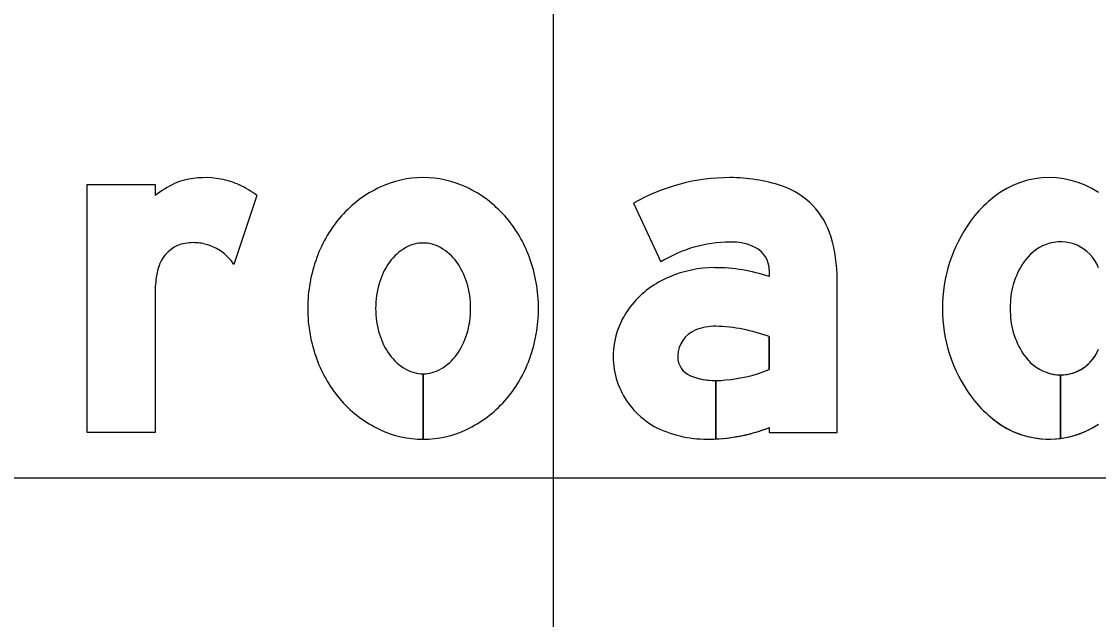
# Model space of a CAD drawing. Extents: x 2193008 to 2198143, y 1236112 to 1237864.
# Drawn here: x 2196726.971 to 2196730.485, y 1237170.584 to 1237172.533 of the extents above; entities that cross this region are included whole.
import ezdxf

# ---------------------------------------------------------------- set-up
doc = ezdxf.new("R2010")
doc.units = 0
for name, color, linetype in [('GSBWFILL', 7, 'Continuous'), ('GSCOLORFILL', 7, 'Continuous'), ('GSOUTLINE', 7, 'Continuous'), ('M-ROADS', 7, 'Continuous')]:
    doc.layers.add(name, color=color, linetype=linetype)

msp = doc.modelspace()

# ---------------------------------------------------------------- linework, layer by layer
at = {"layer": 'GSBWFILL'}
for p, q in [((2196727.7391, 1237171.9664), (2196727.664, 1237171.7412)), ((2196728.2816, 1237171.3852), (2196728.2816, 1237171.1721)), ((2196728.2817, 1237171.1721), (2196728.2817, 1237171.3852)), ((2196730.3613, 1237171.1744), (2196730.3613, 1237171.3813)), ((2196730.3614, 1237171.3813), (2196730.3614, 1237171.1744))]:
    msp.add_line(p, q, dxfattribs=at)
for points in [[(2196727.4069, 1237171.6411), (2196727.4069, 1237171.1942), (2196727.1855, 1237171.1942), (2196727.1855, 1237172.0025), (2196727.4069, 1237172.0025), (2196727.4069, 1237171.9664)], [(2196728.9683, 1237171.9415), (2196729.0572, 1237171.7496)], [(2196729.411, 1237171.7226), (2196729.411, 1237171.7022)], [(2196729.411, 1237171.2097), (2196729.411, 1237171.1942), (2196729.6324, 1237171.1942), (2196729.6324, 1237171.6938)], [(2196729.411, 1237171.5062), (2196729.411, 1237171.3986)], [(2196729.2366, 1237171.1728), (2196729.2366, 1237171.3628)], [(2196729.2367, 1237171.3628), (2196729.2367, 1237171.1728)]]:
    msp.add_lwpolyline(points, dxfattribs=at)
for centre, major_axis, ratio, start_param, end_param in [((2196730.3245, 1237171.7347), (0, 0.2899), 0.999995, 5.696193, 7.034788), ((2196727.5421, 1237171.8551), (0, 0.1661), 0.999992, 0.24142, 0.443663), ((2196727.5706, 1237171.7395), (0, 0.2851), 0.999992, 6.103268, 6.524606), ((2196727.577, 1237171.7749), (0, 0.2491), 0.999992, 5.846069, 6.103268), ((2196728.2816, 1237171.691), (0, 0.3337), 0.999998, 0, 0.438571), ((2196728.2816, 1237171.691), (0, 0.3337), 0.999998, 5.844614, 6.283185), ((2196729.2824, 1237171.39), (0, 0.6347), 0.999995, 0, 0.517719), ((2196729.2824, 1237171.4826), (0, 0.542), 0.999995, 5.96613, 6.283185), ((2196727.6295, 1237171.6713), (0, 0.3696), 0.999992, 0.443663, 0.646229), ((2196727.5516, 1237171.7205), (0, 0.3092), 0.999992, 5.631644, 5.846069), ((2196728.3027, 1237171.6461), (0, 0.3832), 0.999998, 0.438571, 0.847388), ((2196728.2606, 1237171.6461), (0, 0.3832), 0.999998, 5.435798, 5.844614), ((2196729.3737, 1237171.7609), (0, 0.2491), 0.999995, 4.997165, 5.96613), ((2196730.3538, 1237171.6793), (0, 0.3508), 0.999995, 0.704703, 0.952762), ((2196728.3355, 1237171.6172), (0, 0.427), 0.999998, 0.847388, 1.220117), ((2196728.2278, 1237171.6172), (0, 0.427), 0.999998, 5.063069, 5.435798), ((2196730.46, 1237171.5983), (0, 0.4843), 0.999995, 0.943678, 1.570796), ((2196727.5245, 1237171.7013), (0, 0.1107), 0.999992, 0.293855, 1.188904), ((2196727.5267, 1237171.6941), (0, 0.1182), 0.999992, 0.067293, 0.293855), ((2196727.5307, 1237171.6354), (0, 0.1772), 0.999992, 6.094384, 6.350479), ((2196727.5353, 1237171.6597), (0, 0.1523), 0.999992, 5.27661, 6.094384), ((2196728.2816, 1237171.6972), (0, 0.1143), 0.999998, 0, 0.517724), ((2196728.2816, 1237171.6972), (0, 0.1143), 0.999998, 5.765461, 6.283185), ((2196729.2824, 1237171.39), (0, 0.4243), 0.999995, 0, 0.559495), ((2196729.2903, 1237171.6467), (0, 0.1678), 0.999995, 5.822746, 6.330435), ((2196729.1445, 1237171.6938), (0, 0.4879), 0.999995, 4.712389, 4.997165), ((2196730.3692, 1237171.6618), (0, 0.155), 0.999995, 0.364208, 0.979941), ((2196730.3613, 1237171.6825), (0, 0.1329), 0.999995, 5.086447, 6.647393), ((2196728.3087, 1237171.6497), (0, 0.169), 0.999998, 0.517724, 0.942), ((2196728.2546, 1237171.6497), (0, 0.169), 0.999998, 5.341185, 5.765461), ((2196729.328, 1237171.7226), (0, 0.083), 0.999995, 4.712389, 5.822746), ((2196727.5822, 1237171.6782), (0, 0.1728), 0.999992, 1.188904, 1.450084), ((2196728.3869, 1237171.5983), (0, 0.4817), 0.999998, 1.220117, 1.570796), ((2196728.3514, 1237171.6186), (0, 0.2217), 0.999998, 0.942, 1.278197), ((2196728.2119, 1237171.6186), (0, 0.2217), 0.999998, 5.004989, 5.341185), ((2196728.1764, 1237171.5983), (0, 0.4817), 0.999998, 4.712389, 5.063069), ((2196729.2334, 1237171.3515), (0, 0.3797), 0.999995, 0, 0.404512), ((2196729.2334, 1237171.1721), (0, 0.559), 0.999995, 5.959871, 6.283185), ((2196730.4529, 1237171.6057), (0, 0.2557), 0.999995, 0.979941, 1.599528), ((2196727.8762, 1237171.6406), (0, 0.4693), 0.999992, 1.445958, 1.569673), ((2196729.2074, 1237171.408), (0, 0.3175), 0.999995, 0.399285, 0.87593), ((2196728.4187, 1237171.5983), (0, 0.2921), 0.999998, 1.278197, 1.570796), ((2196728.1446, 1237171.5983), (0, 0.2921), 0.999998, 4.712389, 5.004989), ((2196728.3869, 1237171.5983), (0, 0.4817), 0.999998, 1.570796, 1.921476), ((2196728.4187, 1237171.5983), (0, 0.2921), 0.999998, 1.570796, 1.863396), ((2196728.1446, 1237171.5983), (0, 0.2921), 0.999998, 4.419789, 4.712389), ((2196728.1764, 1237171.5983), (0, 0.4817), 0.999998, 4.361709, 4.712389), ((2196729.1684, 1237171.4405), (0, 0.2667), 0.999995, 0.87593, 1.570796), ((2196730.46, 1237171.5983), (0, 0.4843), 0.999995, 1.570796, 2.197914), ((2196730.4529, 1237171.591), (0, 0.2557), 0.999995, 1.542065, 2.161651), ((2196729.2062, 1237171.4408), (0, 0.0941), 0.999995, 0.408547, 1.530785), ((2196729.2324, 1237171.3802), (0, 0.1601), 0.999995, 6.259455, 6.691732), ((2196729.2208, 1237170.9961), (0, 0.5444), 0.999995, 5.926185, 6.254823), ((2196728.3514, 1237171.5781), (0, 0.2217), 0.999998, 1.863396, 2.199593), ((2196728.2119, 1237171.5781), (0, 0.2217), 0.999998, 4.083593, 4.419789), ((2196730.3613, 1237171.5142), (0, 0.1329), 0.999995, 3.142009, 4.338331), ((2196728.3355, 1237171.5795), (0, 0.427), 0.999998, 1.921476, 2.294205), ((2196728.3087, 1237171.547), (0, 0.169), 0.999998, 2.199593, 2.623869), ((2196728.2546, 1237171.547), (0, 0.169), 0.999998, 3.659317, 4.083593), ((2196728.2278, 1237171.5795), (0, 0.427), 0.999998, 3.98898, 4.361709), ((2196729.1566, 1237171.4405), (0, 0.2549), 0.999995, 1.570796, 2.21394), ((2196729.2123, 1237171.4405), (0, 0.1002), 0.999995, 1.530785, 1.570796), ((2196729.1785, 1237171.4405), (0, 0.0664), 0.999995, 1.570796, 2.757027), ((2196730.3692, 1237171.5349), (0, 0.155), 0.999995, 2.161651, 2.777385), ((2196728.2816, 1237171.4995), (0, 0.1143), 0.999998, 2.623869, 3.141593), ((2196728.2816, 1237171.4995), (0, 0.1143), 0.999998, 3.142077, 3.659317), ((2196729.2366, 1237171.5842), (0, 0.2214), 0.999995, 2.757027, 3.141593), ((2196729.2237, 1237171.8749), (0, 0.5118), 0.999995, 3.228562, 3.516221), ((2196730.3613, 1237171.5142), (0, 0.1329), 0.999995, 2.777385, 3.141593), ((2196729.2366, 1237171.5842), (0, 0.2214), 0.999995, 3.141843, 3.28451), ((2196730.3538, 1237171.5174), (0, 0.3508), 0.999995, 2.188831, 2.436889), ((2196728.3027, 1237171.5506), (0, 0.3832), 0.999998, 2.294205, 2.703022), ((2196728.2606, 1237171.5506), (0, 0.3832), 0.999998, 3.580164, 3.98898), ((2196729.1792, 1237171.4575), (0, 0.2832), 0.999995, 2.21394, 2.611125), ((2196730.3245, 1237171.462), (0, 0.2899), 0.999995, 2.38999, 3.269164), ((2196728.2816, 1237171.5057), (0, 0.3337), 0.999998, 2.703022, 3.141593), ((2196728.2816, 1237171.5057), (0, 0.3337), 0.999998, 3.141759, 3.580164), ((2196729.2082, 1237171.5531), (0, 0.381), 0.999995, 2.672443, 3.141593), ((2196729.2082, 1237171.7372), (0, 0.5652), 0.999995, 3.192057, 3.508644), ((2196730.3245, 1237171.462), (0, 0.2899), 0.999995, 3.269357, 3.728585), ((2196729.2082, 1237171.7372), (0, 0.5652), 0.999995, 3.141593, 3.191959)]:
    msp.add_ellipse(centre, major_axis=major_axis, ratio=ratio, start_param=start_param, end_param=end_param, dxfattribs=at)
at = {"layer": 'GSCOLORFILL'}
for p, q in [((2196727.7391, 1237171.9664), (2196727.664, 1237171.7412)), ((2196728.2816, 1237171.3852), (2196728.2816, 1237171.1721)), ((2196728.2817, 1237171.1721), (2196728.2817, 1237171.3852)), ((2196730.3613, 1237171.1744), (2196730.3613, 1237171.3813)), ((2196730.3614, 1237171.3813), (2196730.3614, 1237171.1744))]:
    msp.add_line(p, q, dxfattribs=at)
for points in [[(2196727.4069, 1237171.6411), (2196727.4069, 1237171.1942), (2196727.1855, 1237171.1942), (2196727.1855, 1237172.0025), (2196727.4069, 1237172.0025), (2196727.4069, 1237171.9664)], [(2196728.9683, 1237171.9415), (2196729.0572, 1237171.7496)], [(2196729.411, 1237171.7226), (2196729.411, 1237171.7022)], [(2196729.411, 1237171.2097), (2196729.411, 1237171.1942), (2196729.6324, 1237171.1942), (2196729.6324, 1237171.6938)], [(2196729.411, 1237171.5062), (2196729.411, 1237171.3986)], [(2196729.2366, 1237171.1728), (2196729.2366, 1237171.3628)], [(2196729.2367, 1237171.3628), (2196729.2367, 1237171.1728)]]:
    msp.add_lwpolyline(points, dxfattribs=at)
for centre, major_axis, ratio, start_param, end_param in [((2196730.3245, 1237171.7347), (0, 0.2899), 0.999995, 5.696193, 7.034788), ((2196727.5421, 1237171.8551), (0, 0.1661), 0.999992, 0.24142, 0.443663), ((2196727.5706, 1237171.7395), (0, 0.2851), 0.999992, 6.103268, 6.524606), ((2196727.577, 1237171.7749), (0, 0.2491), 0.999992, 5.846069, 6.103268), ((2196728.2816, 1237171.691), (0, 0.3337), 0.999998, 0, 0.438571), ((2196728.2816, 1237171.691), (0, 0.3337), 0.999998, 5.844614, 6.283185), ((2196729.2824, 1237171.39), (0, 0.6347), 0.999995, 0, 0.517719), ((2196729.2824, 1237171.4826), (0, 0.542), 0.999995, 5.96613, 6.283185), ((2196727.6295, 1237171.6713), (0, 0.3696), 0.999992, 0.443663, 0.646229), ((2196727.5516, 1237171.7205), (0, 0.3092), 0.999992, 5.631644, 5.846069), ((2196728.3027, 1237171.6461), (0, 0.3832), 0.999998, 0.438571, 0.847388), ((2196728.2606, 1237171.6461), (0, 0.3832), 0.999998, 5.435798, 5.844614), ((2196729.3737, 1237171.7609), (0, 0.2491), 0.999995, 4.997165, 5.96613), ((2196730.3538, 1237171.6793), (0, 0.3508), 0.999995, 0.704703, 0.952762), ((2196728.3355, 1237171.6172), (0, 0.427), 0.999998, 0.847388, 1.220117), ((2196728.2278, 1237171.6172), (0, 0.427), 0.999998, 5.063069, 5.435798), ((2196730.46, 1237171.5983), (0, 0.4843), 0.999995, 0.943678, 1.570796), ((2196727.5245, 1237171.7013), (0, 0.1107), 0.999992, 0.293855, 1.188904), ((2196727.5267, 1237171.6941), (0, 0.1182), 0.999992, 0.067293, 0.293855), ((2196727.5307, 1237171.6354), (0, 0.1772), 0.999992, 6.094384, 6.350479), ((2196727.5353, 1237171.6597), (0, 0.1523), 0.999992, 5.27661, 6.094384), ((2196728.2816, 1237171.6972), (0, 0.1143), 0.999998, 0, 0.517724), ((2196728.2816, 1237171.6972), (0, 0.1143), 0.999998, 5.765461, 6.283185), ((2196729.2824, 1237171.39), (0, 0.4243), 0.999995, 0, 0.559495), ((2196729.2903, 1237171.6467), (0, 0.1678), 0.999995, 5.822746, 6.330435), ((2196729.1445, 1237171.6938), (0, 0.4879), 0.999995, 4.712389, 4.997165), ((2196730.3692, 1237171.6618), (0, 0.155), 0.999995, 0.364208, 0.979941), ((2196730.3613, 1237171.6825), (0, 0.1329), 0.999995, 5.086447, 6.647393), ((2196728.3087, 1237171.6497), (0, 0.169), 0.999998, 0.517724, 0.942), ((2196728.2546, 1237171.6497), (0, 0.169), 0.999998, 5.341185, 5.765461), ((2196729.328, 1237171.7226), (0, 0.083), 0.999995, 4.712389, 5.822746), ((2196727.5822, 1237171.6782), (0, 0.1728), 0.999992, 1.188904, 1.450084), ((2196728.3869, 1237171.5983), (0, 0.4817), 0.999998, 1.220117, 1.570796), ((2196728.3514, 1237171.6186), (0, 0.2217), 0.999998, 0.942, 1.278197), ((2196728.2119, 1237171.6186), (0, 0.2217), 0.999998, 5.004989, 5.341185), ((2196728.1764, 1237171.5983), (0, 0.4817), 0.999998, 4.712389, 5.063069), ((2196729.2334, 1237171.3515), (0, 0.3797), 0.999995, 0, 0.404512), ((2196729.2334, 1237171.1721), (0, 0.559), 0.999995, 5.959871, 6.283185), ((2196730.4529, 1237171.6057), (0, 0.2557), 0.999995, 0.979941, 1.599528), ((2196727.8762, 1237171.6406), (0, 0.4693), 0.999992, 1.445958, 1.569673), ((2196729.2074, 1237171.408), (0, 0.3175), 0.999995, 0.399285, 0.87593), ((2196728.4187, 1237171.5983), (0, 0.2921), 0.999998, 1.278197, 1.570796), ((2196728.1446, 1237171.5983), (0, 0.2921), 0.999998, 4.712389, 5.004989), ((2196728.3869, 1237171.5983), (0, 0.4817), 0.999998, 1.570796, 1.921476), ((2196728.4187, 1237171.5983), (0, 0.2921), 0.999998, 1.570796, 1.863396), ((2196728.1446, 1237171.5983), (0, 0.2921), 0.999998, 4.419789, 4.712389), ((2196728.1764, 1237171.5983), (0, 0.4817), 0.999998, 4.361709, 4.712389), ((2196729.1684, 1237171.4405), (0, 0.2667), 0.999995, 0.87593, 1.570796), ((2196730.46, 1237171.5983), (0, 0.4843), 0.999995, 1.570796, 2.197914), ((2196730.4529, 1237171.591), (0, 0.2557), 0.999995, 1.542065, 2.161651), ((2196729.2062, 1237171.4408), (0, 0.0941), 0.999995, 0.408547, 1.530785), ((2196729.2324, 1237171.3802), (0, 0.1601), 0.999995, 6.259455, 6.691732), ((2196729.2208, 1237170.9961), (0, 0.5444), 0.999995, 5.926185, 6.254823), ((2196728.3514, 1237171.5781), (0, 0.2217), 0.999998, 1.863396, 2.199593), ((2196728.2119, 1237171.5781), (0, 0.2217), 0.999998, 4.083593, 4.419789), ((2196730.3613, 1237171.5142), (0, 0.1329), 0.999995, 3.142009, 4.338331), ((2196728.3355, 1237171.5795), (0, 0.427), 0.999998, 1.921476, 2.294205), ((2196728.3087, 1237171.547), (0, 0.169), 0.999998, 2.199593, 2.623869), ((2196728.2546, 1237171.547), (0, 0.169), 0.999998, 3.659317, 4.083593), ((2196728.2278, 1237171.5795), (0, 0.427), 0.999998, 3.98898, 4.361709), ((2196729.1566, 1237171.4405), (0, 0.2549), 0.999995, 1.570796, 2.21394), ((2196729.2123, 1237171.4405), (0, 0.1002), 0.999995, 1.530785, 1.570796), ((2196729.1785, 1237171.4405), (0, 0.0664), 0.999995, 1.570796, 2.757027), ((2196730.3692, 1237171.5349), (0, 0.155), 0.999995, 2.161651, 2.777385), ((2196728.2816, 1237171.4995), (0, 0.1143), 0.999998, 2.623869, 3.141593), ((2196728.2816, 1237171.4995), (0, 0.1143), 0.999998, 3.142077, 3.659317), ((2196729.2366, 1237171.5842), (0, 0.2214), 0.999995, 2.757027, 3.141593), ((2196729.2237, 1237171.8749), (0, 0.5118), 0.999995, 3.228562, 3.516221), ((2196730.3613, 1237171.5142), (0, 0.1329), 0.999995, 2.777385, 3.141593), ((2196729.2366, 1237171.5842), (0, 0.2214), 0.999995, 3.141843, 3.28451), ((2196730.3538, 1237171.5174), (0, 0.3508), 0.999995, 2.188831, 2.436889), ((2196728.3027, 1237171.5506), (0, 0.3832), 0.999998, 2.294205, 2.703022), ((2196728.2606, 1237171.5506), (0, 0.3832), 0.999998, 3.580164, 3.98898), ((2196729.1792, 1237171.4575), (0, 0.2832), 0.999995, 2.21394, 2.611125), ((2196730.3245, 1237171.462), (0, 0.2899), 0.999995, 2.38999, 3.269164), ((2196728.2816, 1237171.5057), (0, 0.3337), 0.999998, 2.703022, 3.141593), ((2196728.2816, 1237171.5057), (0, 0.3337), 0.999998, 3.141759, 3.580164), ((2196729.2082, 1237171.5531), (0, 0.381), 0.999995, 2.672443, 3.141593), ((2196729.2082, 1237171.7372), (0, 0.5652), 0.999995, 3.192057, 3.508644), ((2196730.3245, 1237171.462), (0, 0.2899), 0.999995, 3.269357, 3.728585), ((2196729.2082, 1237171.7372), (0, 0.5652), 0.999995, 3.141593, 3.191959)]:
    msp.add_ellipse(centre, major_axis=major_axis, ratio=ratio, start_param=start_param, end_param=end_param, dxfattribs=at)
at = {"layer": 'GSOUTLINE'}
msp.add_line((2196727.7391, 1237171.9664), (2196727.664, 1237171.7412), dxfattribs=at)
for points in [[(2196727.4069, 1237171.6411), (2196727.4069, 1237171.1942), (2196727.1855, 1237171.1942), (2196727.1855, 1237172.0025), (2196727.4069, 1237172.0025), (2196727.4069, 1237171.9664)], [(2196728.9683, 1237171.9415), (2196729.0572, 1237171.7496)], [(2196729.411, 1237171.7226), (2196729.411, 1237171.7022)], [(2196729.411, 1237171.2097), (2196729.411, 1237171.1942), (2196729.6324, 1237171.1942), (2196729.6324, 1237171.6938)], [(2196729.411, 1237171.3986), (2196729.411, 1237171.5062)]]:
    msp.add_lwpolyline(points, dxfattribs=at)
for centre, major_axis, ratio, start_param, end_param in [((2196730.3245, 1237171.7347), (0, 0.2899), 0.999995, 5.696193, 7.034788), ((2196727.5421, 1237171.8551), (0, 0.1661), 0.999992, 0.24142, 0.443663), ((2196727.5706, 1237171.7395), (0, 0.2851), 0.999992, 6.103268, 6.524606), ((2196727.577, 1237171.7749), (0, 0.2491), 0.999992, 5.846069, 6.103268), ((2196728.2816, 1237171.691), (0, 0.3337), 0.999998, 0, 0.438571), ((2196728.2816, 1237171.691), (0, 0.3337), 0.999998, 5.844614, 6.283185), ((2196729.2824, 1237171.39), (0, 0.6347), 0.999995, 6.283185, 6.800904), ((2196729.2824, 1237171.4826), (0, 0.542), 0.999995, 5.96613, 6.283185), ((2196727.6295, 1237171.6713), (0, 0.3696), 0.999992, 0.443663, 0.646229), ((2196727.5516, 1237171.7205), (0, 0.3092), 0.999992, 5.631644, 5.846069), ((2196728.3027, 1237171.6461), (0, 0.3832), 0.999998, 0.438571, 0.847388), ((2196728.2606, 1237171.6461), (0, 0.3832), 0.999998, 5.435798, 5.844614), ((2196729.3737, 1237171.7609), (0, 0.2491), 0.999995, 4.997165, 5.96613), ((2196730.3538, 1237171.6793), (0, 0.3508), 0.999995, 0.704703, 0.952762), ((2196728.3355, 1237171.6172), (0, 0.427), 0.999998, 0.847388, 1.220117), ((2196728.2278, 1237171.6172), (0, 0.427), 0.999998, 5.063069, 5.435798), ((2196730.46, 1237171.5983), (0, 0.4843), 0.999995, 0.943678, 1.570796), ((2196727.5245, 1237171.7013), (0, 0.1107), 0.999992, 0.293855, 1.188904), ((2196727.5267, 1237171.6941), (0, 0.1182), 0.999992, 0.067293, 0.293855), ((2196727.5307, 1237171.6354), (0, 0.1772), 0.999992, 6.094384, 6.350479), ((2196727.5353, 1237171.6597), (0, 0.1523), 0.999992, 5.27661, 6.094384), ((2196728.2816, 1237171.6972), (0, 0.1143), 0.999998, 0, 0.517724), ((2196728.2816, 1237171.6972), (0, 0.1143), 0.999998, 5.765461, 6.283185), ((2196729.2824, 1237171.39), (0, 0.4243), 0.999995, 0, 0.559495), ((2196729.2903, 1237171.6467), (0, 0.1678), 0.999995, 5.822746, 6.330435), ((2196729.1445, 1237171.6938), (0, 0.4879), 0.999995, 4.712389, 4.997165), ((2196730.3692, 1237171.6618), (0, 0.155), 0.999995, 0.364208, 0.979941), ((2196730.3613, 1237171.6825), (0, 0.1329), 0.999995, 5.086447, 6.647393), ((2196728.3087, 1237171.6497), (0, 0.169), 0.999998, 0.517724, 0.942), ((2196728.2546, 1237171.6497), (0, 0.169), 0.999998, 5.341185, 5.765461), ((2196729.328, 1237171.7226), (0, 0.083), 0.999995, 4.712389, 5.822746), ((2196727.5822, 1237171.6782), (0, 0.1728), 0.999992, 1.188904, 1.450084), ((2196728.3869, 1237171.5983), (0, 0.4817), 0.999998, 1.220117, 1.570796), ((2196728.3514, 1237171.6186), (0, 0.2217), 0.999998, 0.942, 1.278197), ((2196728.2119, 1237171.6186), (0, 0.2217), 0.999998, 5.004989, 5.341185), ((2196728.1764, 1237171.5983), (0, 0.4817), 0.999998, 4.712389, 5.063069), ((2196729.2334, 1237171.3515), (0, 0.3797), 0.999995, 0, 0.404512), ((2196729.2334, 1237171.1721), (0, 0.559), 0.999995, 5.959871, 6.283185), ((2196730.4529, 1237171.6057), (0, 0.2557), 0.999995, 0.979941, 1.599528), ((2196727.8762, 1237171.6406), (0, 0.4693), 0.999992, 1.445958, 1.569673), ((2196729.2074, 1237171.408), (0, 0.3175), 0.999995, 0.399285, 0.87593), ((2196728.4187, 1237171.5983), (0, 0.2921), 0.999998, 1.278197, 1.570796), ((2196728.1446, 1237171.5983), (0, 0.2921), 0.999998, 4.712389, 5.004989), ((2196728.3869, 1237171.5983), (0, 0.4817), 0.999998, 1.570796, 1.921476), ((2196728.4187, 1237171.5983), (0, 0.2921), 0.999998, 1.570796, 1.863396), ((2196728.1446, 1237171.5983), (0, 0.2921), 0.999998, 4.419789, 4.712389), ((2196728.1764, 1237171.5983), (0, 0.4817), 0.999998, 4.361709, 4.712389), ((2196729.1684, 1237171.4405), (0, 0.2667), 0.999995, 0.87593, 1.570796), ((2196730.46, 1237171.5983), (0, 0.4843), 0.999995, 1.570796, 2.197914), ((2196730.4529, 1237171.591), (0, 0.2557), 0.999995, 1.542065, 2.161651), ((2196729.2062, 1237171.4408), (0, 0.0941), 0.999995, 0.408547, 1.530785), ((2196729.2324, 1237171.3802), (0, 0.1601), 0.999995, 6.25958, 6.691732), ((2196729.2208, 1237170.9961), (0, 0.5444), 0.999995, 5.926185, 6.254787), ((2196729.236, 1237171.532), (0, 0.0083), 0.999995, 6.254787, 6.25958), ((2196728.3514, 1237171.5781), (0, 0.2217), 0.999998, 1.863396, 2.199593), ((2196728.2119, 1237171.5781), (0, 0.2217), 0.999998, 4.083593, 4.419789), ((2196730.3613, 1237171.5142), (0, 0.1329), 0.999995, 2.777385, 4.338331), ((2196728.3355, 1237171.5795), (0, 0.427), 0.999998, 1.921476, 2.294205), ((2196728.3087, 1237171.547), (0, 0.169), 0.999998, 2.199593, 2.623869), ((2196728.2546, 1237171.547), (0, 0.169), 0.999998, 3.659317, 4.083593), ((2196728.2278, 1237171.5795), (0, 0.427), 0.999998, 3.98898, 4.361709), ((2196729.1566, 1237171.4405), (0, 0.2549), 0.999995, 1.570796, 2.21394), ((2196729.2123, 1237171.4405), (0, 0.1002), 0.999995, 1.530785, 1.570796), ((2196729.1785, 1237171.4405), (0, 0.0664), 0.999995, 1.570796, 2.757027), ((2196730.3692, 1237171.5349), (0, 0.155), 0.999995, 2.161651, 2.777385), ((2196728.2816, 1237171.4995), (0, 0.1143), 0.999998, 2.623869, 3.141593), ((2196728.2816, 1237171.4995), (0, 0.1143), 0.999998, 3.141593, 3.659317), ((2196729.2366, 1237171.5842), (0, 0.2214), 0.999995, 2.757027, 3.28451), ((2196729.2237, 1237171.8749), (0, 0.5118), 0.999995, 3.228562, 3.516221), ((2196730.3538, 1237171.5174), (0, 0.3508), 0.999995, 2.188831, 2.436889), ((2196728.3027, 1237171.5506), (0, 0.3832), 0.999998, 2.294205, 2.703022), ((2196728.2606, 1237171.5506), (0, 0.3832), 0.999998, 3.580164, 3.98898), ((2196729.1792, 1237171.4575), (0, 0.2832), 0.999995, 2.21394, 2.611125), ((2196730.3245, 1237171.462), (0, 0.2899), 0.999995, 2.38999, 3.728585), ((2196728.2816, 1237171.5057), (0, 0.3337), 0.999998, 2.703022, 3.141593), ((2196728.2816, 1237171.5057), (0, 0.3337), 0.999998, 3.141593, 3.580164), ((2196729.2082, 1237171.5531), (0, 0.381), 0.999995, 2.672443, 3.141593), ((2196729.2082, 1237171.7372), (0, 0.5652), 0.999995, 3.141593, 3.508644)]:
    msp.add_ellipse(centre, major_axis=major_axis, ratio=ratio, start_param=start_param, end_param=end_param, dxfattribs=at)
at = {"layer": 'M-ROADS'}
for p, q in [((2196728.7065, 1237153.0462), (2196728.7065, 1237223.0462)), ((2196614.7065, 1237171.0462), (2196874.7065, 1237171.0462))]:
    msp.add_line(p, q, dxfattribs=at)

doc.saveas('drawing.dxf')
